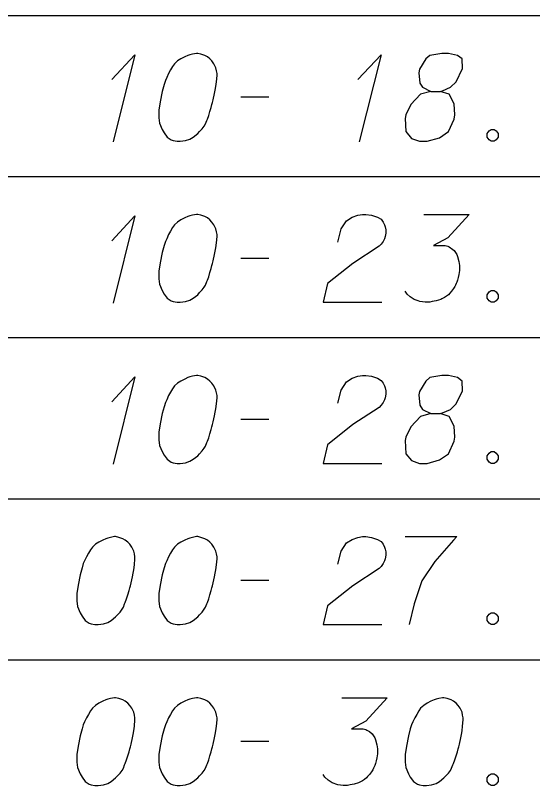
# Model space of a CAD drawing. Extents: x 2074207 to 2076812, y 516372 to 523312.
# Drawn here: x 2076397.04 to 2076425.27, y 518282.83 to 518324.9 of the extents above; entities that cross this region are included whole.
import ezdxf

# ---------------------------------------------------------------- set-up
doc = ezdxf.new("R2010")
doc.units = 0
doc.layers.add('Prop DirtTable_ Soil Test Results - Outline (Minor)', color=7, linetype='Continuous')
doc.layers.add('Prop DirtTable_ Soil Test Results - Tx (Sample Data)', color=7, linetype='Continuous')

msp = doc.modelspace()

# ---------------------------------------------------------------- linework, layer by layer
at = {"layer": 'Prop DirtTable_ Soil Test Results - Outline (Minor)'}
for p, q in [((2076260.609, 518324.899), (2076811.903, 518324.899)), ((2076260.609, 518324.899), (2076811.903, 518324.899)), ((2076260.609, 518316.099), (2076811.903, 518316.099)), ((2076260.609, 518316.099), (2076811.903, 518316.099)), ((2076260.609, 518307.299), (2076811.903, 518307.299)), ((2076260.609, 518307.299), (2076811.903, 518307.299)), ((2076260.609, 518298.499), (2076811.903, 518298.499)), ((2076260.609, 518298.499), (2076811.903, 518298.499)), ((2076260.609, 518289.699), (2076811.903, 518289.699)), ((2076260.609, 518289.699), (2076811.903, 518289.699))]:
    msp.add_line(p, q, dxfattribs=at)
at = {"layer": 'Prop DirtTable_ Soil Test Results - Tx (Sample Data)'}
for points in [[(2076402.3, 518321.389), (2076403.57, 518322.75), (2076402.371, 518317.987)], [(2076406.992, 518322.825), (2076406.922, 518322.825), (2076406.71, 518322.787), (2076406.569, 518322.75), (2076406.463, 518322.712), (2076406.287, 518322.636), (2076406.075, 518322.523), (2076405.899, 518322.409), (2076405.722, 518322.258), (2076405.616, 518322.107), (2076405.511, 518321.918), (2076405.405, 518321.729), (2076405.299, 518321.502), (2076405.228, 518321.351), (2076405.158, 518321.124), (2076405.052, 518320.746), (2076404.946, 518320.18), (2076404.876, 518319.726), (2076404.876, 518319.31), (2076404.911, 518319.008), (2076405.052, 518318.668), (2076405.158, 518318.479), (2076405.334, 518318.252), (2076405.546, 518318.101), (2076405.652, 518318.063), (2076405.863, 518318.025), (2076406.04, 518318.025), (2076406.322, 518318.063), (2076406.569, 518318.139), (2076406.745, 518318.252), (2076406.992, 518318.441), (2076407.098, 518318.554), (2076407.239, 518318.705), (2076407.345, 518318.857), (2076407.415, 518318.97), (2076407.486, 518319.159), (2076407.521, 518319.235), (2076407.592, 518319.424), (2076407.662, 518319.65), (2076407.733, 518319.877), (2076407.768, 518320.028), (2076407.803, 518320.142), (2076407.839, 518320.293), (2076407.909, 518320.633), (2076407.945, 518320.822), (2076407.98, 518321.011), (2076408.015, 518321.276), (2076408.05, 518321.616), (2076408.05, 518321.729), (2076408.015, 518321.88), (2076407.98, 518322.031), (2076407.874, 518322.258), (2076407.768, 518322.409), (2076407.662, 518322.523), (2076407.521, 518322.636), (2076407.38, 518322.712), (2076407.274, 518322.75), (2076407.169, 518322.787), (2076406.992, 518322.825)], [(2076415.74, 518321.389), (2076417.01, 518322.75), (2076415.811, 518317.987)], [(2076419.727, 518320.746), (2076420.22, 518320.746), (2076420.362, 518320.784), (2076420.785, 518320.973), (2076421.102, 518321.276), (2076421.455, 518321.994), (2076421.42, 518322.523), (2076421.173, 518322.712), (2076420.679, 518322.825), (2076420.326, 518322.825), (2076419.656, 518322.712), (2076419.444, 518322.523), (2076419.092, 518321.956), (2076419.056, 518321.767), (2076419.127, 518321.2), (2076419.268, 518320.973), (2076419.727, 518320.746), (2076419.162, 518320.595), (2076418.633, 518320.028), (2076418.351, 518319.461), (2076418.316, 518319.272), (2076418.351, 518318.554), (2076418.668, 518318.176), (2076419.092, 518318.025), (2076419.515, 518318.025), (2076420.185, 518318.214), (2076420.679, 518318.554), (2076420.997, 518319.235), (2076421.032, 518319.461), (2076420.997, 518320.066), (2076420.714, 518320.595), (2076420.22, 518320.746)], [(2076409.356, 518320.444), (2076410.872, 518320.444)], [(2076423.007, 518318.668), (2076423.184, 518318.668), (2076423.289, 518318.592), (2076423.395, 518318.441), (2076423.395, 518318.252), (2076423.289, 518318.101), (2076423.184, 518318.025), (2076423.007, 518318.025), (2076422.901, 518318.101), (2076422.796, 518318.252), (2076422.796, 518318.441), (2076422.901, 518318.592), (2076423.007, 518318.668)], [(2076402.3, 518312.589), (2076403.57, 518313.95), (2076402.371, 518309.187)], [(2076406.992, 518314.025), (2076406.922, 518314.025), (2076406.71, 518313.987), (2076406.569, 518313.95), (2076406.463, 518313.912), (2076406.287, 518313.836), (2076406.075, 518313.723), (2076405.899, 518313.609), (2076405.722, 518313.458), (2076405.616, 518313.307), (2076405.511, 518313.118), (2076405.405, 518312.929), (2076405.299, 518312.702), (2076405.228, 518312.551), (2076405.158, 518312.324), (2076405.052, 518311.946), (2076404.946, 518311.38), (2076404.876, 518310.926), (2076404.876, 518310.51), (2076404.911, 518310.208), (2076405.052, 518309.868), (2076405.158, 518309.679), (2076405.334, 518309.452), (2076405.546, 518309.301), (2076405.652, 518309.263), (2076405.863, 518309.225), (2076406.04, 518309.225), (2076406.322, 518309.263), (2076406.569, 518309.339), (2076406.745, 518309.452), (2076406.992, 518309.641), (2076407.098, 518309.754), (2076407.239, 518309.905), (2076407.345, 518310.057), (2076407.415, 518310.17), (2076407.486, 518310.359), (2076407.521, 518310.435), (2076407.592, 518310.624), (2076407.662, 518310.85), (2076407.733, 518311.077), (2076407.768, 518311.228), (2076407.803, 518311.342), (2076407.839, 518311.493), (2076407.909, 518311.833), (2076407.945, 518312.022), (2076407.98, 518312.211), (2076408.015, 518312.476), (2076408.05, 518312.816), (2076408.05, 518312.929), (2076408.015, 518313.08), (2076407.98, 518313.231), (2076407.874, 518313.458), (2076407.768, 518313.609), (2076407.662, 518313.723), (2076407.521, 518313.836), (2076407.38, 518313.912), (2076407.274, 518313.95), (2076407.169, 518313.987), (2076406.992, 518314.025)], [(2076414.647, 518312.513), (2076414.823, 518313.231), (2076415.106, 518313.685), (2076415.423, 518313.874), (2076415.74, 518313.987), (2076415.987, 518314.025), (2076416.164, 518314.025), (2076416.481, 518313.987), (2076416.693, 518313.912), (2076416.799, 518313.874), (2076417.01, 518313.761), (2076417.116, 518313.609), (2076417.187, 518313.458), (2076417.222, 518313.345), (2076417.257, 518313.194), (2076417.257, 518313.005), (2076417.222, 518312.816), (2076417.187, 518312.702), (2076417.116, 518312.551), (2076417.01, 518312.4), (2076416.905, 518312.287), (2076415.458, 518311.342), (2076414.083, 518310.246), (2076413.836, 518309.225), (2076417.046, 518309.225)], [(2076419.339, 518314.025), (2076421.808, 518314.025), (2076420.644, 518312.74), (2076419.868, 518312.324), (2076420.503, 518312.324), (2076420.644, 518312.287), (2076420.714, 518312.249), (2076420.785, 518312.211), (2076420.855, 518312.173), (2076420.997, 518312.06), (2076421.067, 518311.946), (2076421.138, 518311.833), (2076421.173, 518311.72), (2076421.243, 518311.455), (2076421.279, 518311.228), (2076421.279, 518311.115), (2076421.279, 518310.964), (2076421.243, 518310.737), (2076421.208, 518310.586), (2076421.173, 518310.435), (2076421.138, 518310.321), (2076421.102, 518310.246), (2076421.067, 518310.17), (2076421.032, 518310.094), (2076420.961, 518309.981), (2076420.855, 518309.83), (2076420.75, 518309.717), (2076420.679, 518309.641), (2076420.573, 518309.565), (2076420.467, 518309.49), (2076420.326, 518309.414), (2076420.256, 518309.376), (2076420.009, 518309.301), (2076419.797, 518309.263), (2076419.656, 518309.225), (2076419.409, 518309.225), (2076419.127, 518309.263), (2076419.021, 518309.301), (2076418.915, 518309.339), (2076418.809, 518309.376), (2076418.704, 518309.452), (2076418.598, 518309.528), (2076418.421, 518309.679), (2076418.316, 518309.83)], [(2076409.356, 518311.644), (2076410.872, 518311.644)], [(2076423.007, 518309.868), (2076423.184, 518309.868), (2076423.289, 518309.792), (2076423.395, 518309.641), (2076423.395, 518309.452), (2076423.289, 518309.301), (2076423.184, 518309.225), (2076423.007, 518309.225), (2076422.901, 518309.301), (2076422.796, 518309.452), (2076422.796, 518309.641), (2076422.901, 518309.792), (2076423.007, 518309.868)], [(2076402.3, 518303.789), (2076403.57, 518305.15), (2076402.371, 518300.387)], [(2076406.992, 518305.225), (2076406.922, 518305.225), (2076406.71, 518305.187), (2076406.569, 518305.15), (2076406.463, 518305.112), (2076406.287, 518305.036), (2076406.075, 518304.923), (2076405.899, 518304.809), (2076405.722, 518304.658), (2076405.616, 518304.507), (2076405.511, 518304.318), (2076405.405, 518304.129), (2076405.299, 518303.902), (2076405.228, 518303.751), (2076405.158, 518303.524), (2076405.052, 518303.146), (2076404.946, 518302.58), (2076404.876, 518302.126), (2076404.876, 518301.71), (2076404.911, 518301.408), (2076405.052, 518301.068), (2076405.158, 518300.879), (2076405.334, 518300.652), (2076405.546, 518300.501), (2076405.652, 518300.463), (2076405.863, 518300.425), (2076406.04, 518300.425), (2076406.322, 518300.463), (2076406.569, 518300.539), (2076406.745, 518300.652), (2076406.992, 518300.841), (2076407.098, 518300.954), (2076407.239, 518301.105), (2076407.345, 518301.257), (2076407.415, 518301.37), (2076407.486, 518301.559), (2076407.521, 518301.635), (2076407.592, 518301.824), (2076407.662, 518302.05), (2076407.733, 518302.277), (2076407.768, 518302.428), (2076407.803, 518302.542), (2076407.839, 518302.693), (2076407.909, 518303.033), (2076407.945, 518303.222), (2076407.98, 518303.411), (2076408.015, 518303.676), (2076408.05, 518304.016), (2076408.05, 518304.129), (2076408.015, 518304.28), (2076407.98, 518304.431), (2076407.874, 518304.658), (2076407.768, 518304.809), (2076407.662, 518304.923), (2076407.521, 518305.036), (2076407.38, 518305.112), (2076407.274, 518305.15), (2076407.169, 518305.187), (2076406.992, 518305.225)], [(2076414.647, 518303.713), (2076414.823, 518304.431), (2076415.106, 518304.885), (2076415.423, 518305.074), (2076415.74, 518305.187), (2076415.987, 518305.225), (2076416.164, 518305.225), (2076416.481, 518305.187), (2076416.693, 518305.112), (2076416.799, 518305.074), (2076417.01, 518304.961), (2076417.116, 518304.809), (2076417.187, 518304.658), (2076417.222, 518304.545), (2076417.257, 518304.394), (2076417.257, 518304.205), (2076417.222, 518304.016), (2076417.187, 518303.902), (2076417.116, 518303.751), (2076417.01, 518303.6), (2076416.905, 518303.487), (2076415.458, 518302.542), (2076414.083, 518301.446), (2076413.836, 518300.425), (2076417.046, 518300.425)], [(2076419.727, 518303.146), (2076420.22, 518303.146), (2076420.362, 518303.184), (2076420.785, 518303.373), (2076421.102, 518303.676), (2076421.455, 518304.394), (2076421.42, 518304.923), (2076421.173, 518305.112), (2076420.679, 518305.225), (2076420.326, 518305.225), (2076419.656, 518305.112), (2076419.444, 518304.923), (2076419.092, 518304.356), (2076419.056, 518304.167), (2076419.127, 518303.6), (2076419.268, 518303.373), (2076419.727, 518303.146), (2076419.162, 518302.995), (2076418.633, 518302.428), (2076418.351, 518301.861), (2076418.316, 518301.672), (2076418.351, 518300.954), (2076418.668, 518300.576), (2076419.092, 518300.425), (2076419.515, 518300.425), (2076420.185, 518300.614), (2076420.679, 518300.954), (2076420.997, 518301.635), (2076421.032, 518301.861), (2076420.997, 518302.466), (2076420.714, 518302.995), (2076420.22, 518303.146)], [(2076409.356, 518302.844), (2076410.872, 518302.844)], [(2076423.007, 518301.068), (2076423.184, 518301.068), (2076423.289, 518300.992), (2076423.395, 518300.841), (2076423.395, 518300.652), (2076423.289, 518300.501), (2076423.184, 518300.425), (2076423.007, 518300.425), (2076422.901, 518300.501), (2076422.796, 518300.652), (2076422.796, 518300.841), (2076422.901, 518300.992), (2076423.007, 518301.068)], [(2076402.512, 518296.425), (2076402.442, 518296.425), (2076402.23, 518296.387), (2076402.089, 518296.35), (2076401.983, 518296.312), (2076401.807, 518296.236), (2076401.595, 518296.123), (2076401.419, 518296.009), (2076401.242, 518295.858), (2076401.136, 518295.707), (2076401.031, 518295.518), (2076400.925, 518295.329), (2076400.819, 518295.102), (2076400.748, 518294.951), (2076400.678, 518294.724), (2076400.572, 518294.346), (2076400.466, 518293.78), (2076400.396, 518293.326), (2076400.396, 518292.91), (2076400.431, 518292.608), (2076400.572, 518292.268), (2076400.678, 518292.079), (2076400.854, 518291.852), (2076401.066, 518291.701), (2076401.172, 518291.663), (2076401.383, 518291.625), (2076401.56, 518291.625), (2076401.842, 518291.663), (2076402.089, 518291.739), (2076402.265, 518291.852), (2076402.512, 518292.041), (2076402.618, 518292.154), (2076402.759, 518292.305), (2076402.865, 518292.457), (2076402.935, 518292.57), (2076403.006, 518292.759), (2076403.041, 518292.835), (2076403.112, 518293.024), (2076403.182, 518293.25), (2076403.253, 518293.477), (2076403.288, 518293.628), (2076403.323, 518293.742), (2076403.359, 518293.893), (2076403.429, 518294.233), (2076403.465, 518294.422), (2076403.5, 518294.611), (2076403.535, 518294.876), (2076403.57, 518295.216), (2076403.57, 518295.329), (2076403.535, 518295.48), (2076403.5, 518295.631), (2076403.394, 518295.858), (2076403.288, 518296.009), (2076403.182, 518296.123), (2076403.041, 518296.236), (2076402.9, 518296.312), (2076402.794, 518296.35), (2076402.689, 518296.387), (2076402.512, 518296.425)], [(2076406.992, 518296.425), (2076406.922, 518296.425), (2076406.71, 518296.387), (2076406.569, 518296.35), (2076406.463, 518296.312), (2076406.287, 518296.236), (2076406.075, 518296.123), (2076405.899, 518296.009), (2076405.722, 518295.858), (2076405.616, 518295.707), (2076405.511, 518295.518), (2076405.405, 518295.329), (2076405.299, 518295.102), (2076405.228, 518294.951), (2076405.158, 518294.724), (2076405.052, 518294.346), (2076404.946, 518293.78), (2076404.876, 518293.326), (2076404.876, 518292.91), (2076404.911, 518292.608), (2076405.052, 518292.268), (2076405.158, 518292.079), (2076405.334, 518291.852), (2076405.546, 518291.701), (2076405.652, 518291.663), (2076405.863, 518291.625), (2076406.04, 518291.625), (2076406.322, 518291.663), (2076406.569, 518291.739), (2076406.745, 518291.852), (2076406.992, 518292.041), (2076407.098, 518292.154), (2076407.239, 518292.305), (2076407.345, 518292.457), (2076407.415, 518292.57), (2076407.486, 518292.759), (2076407.521, 518292.835), (2076407.592, 518293.024), (2076407.662, 518293.25), (2076407.733, 518293.477), (2076407.768, 518293.628), (2076407.803, 518293.742), (2076407.839, 518293.893), (2076407.909, 518294.233), (2076407.945, 518294.422), (2076407.98, 518294.611), (2076408.015, 518294.876), (2076408.05, 518295.216), (2076408.05, 518295.329), (2076408.015, 518295.48), (2076407.98, 518295.631), (2076407.874, 518295.858), (2076407.768, 518296.009), (2076407.662, 518296.123), (2076407.521, 518296.236), (2076407.38, 518296.312), (2076407.274, 518296.35), (2076407.169, 518296.387), (2076406.992, 518296.425)], [(2076414.647, 518294.913), (2076414.823, 518295.631), (2076415.106, 518296.085), (2076415.423, 518296.274), (2076415.74, 518296.387), (2076415.987, 518296.425), (2076416.164, 518296.425), (2076416.481, 518296.387), (2076416.693, 518296.312), (2076416.799, 518296.274), (2076417.01, 518296.161), (2076417.116, 518296.009), (2076417.187, 518295.858), (2076417.222, 518295.745), (2076417.257, 518295.594), (2076417.257, 518295.405), (2076417.222, 518295.216), (2076417.187, 518295.102), (2076417.116, 518294.951), (2076417.01, 518294.8), (2076416.905, 518294.687), (2076415.458, 518293.742), (2076414.083, 518292.646), (2076413.836, 518291.625), (2076417.046, 518291.625)], [(2076418.316, 518296.425), (2076421.138, 518296.425), (2076420.961, 518296.236), (2076419.938, 518295.065), (2076419.233, 518294.006), (2076418.809, 518292.759), (2076418.527, 518291.625)], [(2076409.356, 518294.044), (2076410.872, 518294.044)], [(2076423.007, 518292.268), (2076423.184, 518292.268), (2076423.289, 518292.192), (2076423.395, 518292.041), (2076423.395, 518291.852), (2076423.289, 518291.701), (2076423.184, 518291.625), (2076423.007, 518291.625), (2076422.901, 518291.701), (2076422.796, 518291.852), (2076422.796, 518292.041), (2076422.901, 518292.192), (2076423.007, 518292.268)], [(2076402.512, 518287.625), (2076402.442, 518287.625), (2076402.23, 518287.587), (2076402.089, 518287.55), (2076401.983, 518287.512), (2076401.807, 518287.436), (2076401.595, 518287.323), (2076401.419, 518287.209), (2076401.242, 518287.058), (2076401.136, 518286.907), (2076401.031, 518286.718), (2076400.925, 518286.529), (2076400.819, 518286.302), (2076400.748, 518286.151), (2076400.678, 518285.924), (2076400.572, 518285.546), (2076400.466, 518284.98), (2076400.396, 518284.526), (2076400.396, 518284.11), (2076400.431, 518283.808), (2076400.572, 518283.468), (2076400.678, 518283.279), (2076400.854, 518283.052), (2076401.066, 518282.901), (2076401.172, 518282.863), (2076401.383, 518282.825), (2076401.56, 518282.825), (2076401.842, 518282.863), (2076402.089, 518282.939), (2076402.265, 518283.052), (2076402.512, 518283.241), (2076402.618, 518283.354), (2076402.759, 518283.505), (2076402.865, 518283.657), (2076402.935, 518283.77), (2076403.006, 518283.959), (2076403.041, 518284.035), (2076403.112, 518284.224), (2076403.182, 518284.45), (2076403.253, 518284.677), (2076403.288, 518284.828), (2076403.323, 518284.942), (2076403.359, 518285.093), (2076403.429, 518285.433), (2076403.465, 518285.622), (2076403.5, 518285.811), (2076403.535, 518286.076), (2076403.57, 518286.416), (2076403.57, 518286.529), (2076403.535, 518286.68), (2076403.5, 518286.831), (2076403.394, 518287.058), (2076403.288, 518287.209), (2076403.182, 518287.323), (2076403.041, 518287.436), (2076402.9, 518287.512), (2076402.794, 518287.55), (2076402.689, 518287.587), (2076402.512, 518287.625)], [(2076406.992, 518287.625), (2076406.922, 518287.625), (2076406.71, 518287.587), (2076406.569, 518287.55), (2076406.463, 518287.512), (2076406.287, 518287.436), (2076406.075, 518287.323), (2076405.899, 518287.209), (2076405.722, 518287.058), (2076405.616, 518286.907), (2076405.511, 518286.718), (2076405.405, 518286.529), (2076405.299, 518286.302), (2076405.228, 518286.151), (2076405.158, 518285.924), (2076405.052, 518285.546), (2076404.946, 518284.98), (2076404.876, 518284.526), (2076404.876, 518284.11), (2076404.911, 518283.808), (2076405.052, 518283.468), (2076405.158, 518283.279), (2076405.334, 518283.052), (2076405.546, 518282.901), (2076405.652, 518282.863), (2076405.863, 518282.825), (2076406.04, 518282.825), (2076406.322, 518282.863), (2076406.569, 518282.939), (2076406.745, 518283.052), (2076406.992, 518283.241), (2076407.098, 518283.354), (2076407.239, 518283.505), (2076407.345, 518283.657), (2076407.415, 518283.77), (2076407.486, 518283.959), (2076407.521, 518284.035), (2076407.592, 518284.224), (2076407.662, 518284.45), (2076407.733, 518284.677), (2076407.768, 518284.828), (2076407.803, 518284.942), (2076407.839, 518285.093), (2076407.909, 518285.433), (2076407.945, 518285.622), (2076407.98, 518285.811), (2076408.015, 518286.076), (2076408.05, 518286.416), (2076408.05, 518286.529), (2076408.015, 518286.68), (2076407.98, 518286.831), (2076407.874, 518287.058), (2076407.768, 518287.209), (2076407.662, 518287.323), (2076407.521, 518287.436), (2076407.38, 518287.512), (2076407.274, 518287.55), (2076407.169, 518287.587), (2076406.992, 518287.625)], [(2076414.859, 518287.625), (2076417.328, 518287.625), (2076416.164, 518286.34), (2076415.388, 518285.924), (2076416.023, 518285.924), (2076416.164, 518285.887), (2076416.234, 518285.849), (2076416.305, 518285.811), (2076416.375, 518285.773), (2076416.517, 518285.66), (2076416.587, 518285.546), (2076416.658, 518285.433), (2076416.693, 518285.32), (2076416.763, 518285.055), (2076416.799, 518284.828), (2076416.799, 518284.715), (2076416.799, 518284.564), (2076416.763, 518284.337), (2076416.728, 518284.186), (2076416.693, 518284.035), (2076416.658, 518283.921), (2076416.622, 518283.846), (2076416.587, 518283.77), (2076416.552, 518283.694), (2076416.481, 518283.581), (2076416.375, 518283.43), (2076416.27, 518283.317), (2076416.199, 518283.241), (2076416.093, 518283.165), (2076415.987, 518283.09), (2076415.846, 518283.014), (2076415.776, 518282.976), (2076415.529, 518282.901), (2076415.317, 518282.863), (2076415.176, 518282.825), (2076414.929, 518282.825), (2076414.647, 518282.863), (2076414.541, 518282.901), (2076414.435, 518282.939), (2076414.329, 518282.976), (2076414.224, 518283.052), (2076414.118, 518283.128), (2076413.941, 518283.279), (2076413.836, 518283.43)], [(2076420.432, 518287.625), (2076420.362, 518287.625), (2076420.15, 518287.587), (2076420.009, 518287.55), (2076419.903, 518287.512), (2076419.727, 518287.436), (2076419.515, 518287.323), (2076419.339, 518287.209), (2076419.162, 518287.058), (2076419.056, 518286.907), (2076418.951, 518286.718), (2076418.845, 518286.529), (2076418.739, 518286.302), (2076418.668, 518286.151), (2076418.598, 518285.924), (2076418.492, 518285.546), (2076418.386, 518284.98), (2076418.316, 518284.526), (2076418.316, 518284.11), (2076418.351, 518283.808), (2076418.492, 518283.468), (2076418.598, 518283.279), (2076418.774, 518283.052), (2076418.986, 518282.901), (2076419.092, 518282.863), (2076419.303, 518282.825), (2076419.48, 518282.825), (2076419.762, 518282.863), (2076420.009, 518282.939), (2076420.185, 518283.052), (2076420.432, 518283.241), (2076420.538, 518283.354), (2076420.679, 518283.505), (2076420.785, 518283.657), (2076420.855, 518283.77), (2076420.926, 518283.959), (2076420.961, 518284.035), (2076421.032, 518284.224), (2076421.102, 518284.45), (2076421.173, 518284.677), (2076421.208, 518284.828), (2076421.243, 518284.942), (2076421.279, 518285.093), (2076421.349, 518285.433), (2076421.385, 518285.622), (2076421.42, 518285.811), (2076421.455, 518286.076), (2076421.49, 518286.416), (2076421.49, 518286.529), (2076421.455, 518286.68), (2076421.42, 518286.831), (2076421.314, 518287.058), (2076421.208, 518287.209), (2076421.102, 518287.323), (2076420.961, 518287.436), (2076420.82, 518287.512), (2076420.714, 518287.55), (2076420.609, 518287.587), (2076420.432, 518287.625)], [(2076409.356, 518285.244), (2076410.872, 518285.244)], [(2076423.007, 518283.468), (2076423.184, 518283.468), (2076423.289, 518283.392), (2076423.395, 518283.241), (2076423.395, 518283.052), (2076423.289, 518282.901), (2076423.184, 518282.825), (2076423.007, 518282.825), (2076422.901, 518282.901), (2076422.796, 518283.052), (2076422.796, 518283.241), (2076422.901, 518283.392), (2076423.007, 518283.468)]]:
    msp.add_lwpolyline(points, dxfattribs=at)

doc.saveas('drawing.dxf')
